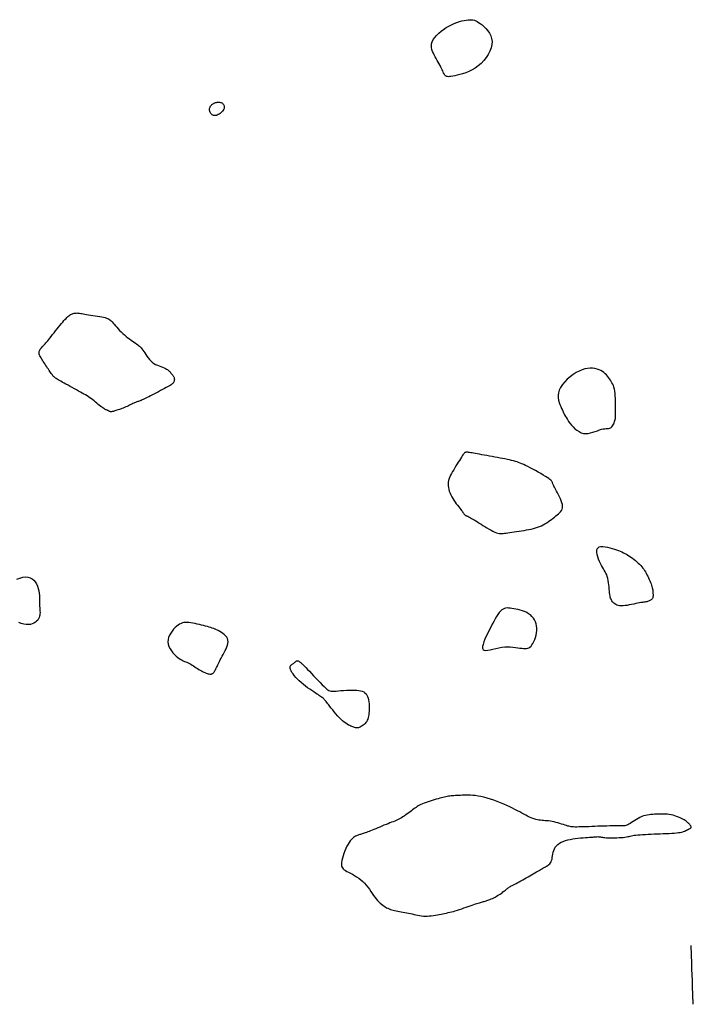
# Model space of a CAD drawing. Header units: millimetres. Extents: x 32690613 to 32693367, y 5343692 to 5344708.
# Tile 997 of 1009: x 32693226 to 32693249, y 5344620 to 5344653. Entities that reach past the tile are written whole.
import ezdxf

# ---------------------------------------------------------------- set-up
doc = ezdxf.new("R2010")
doc.units = ezdxf.units.MM
doc.header["$LTSCALE"] = 20
doc.layers.add('02-DGM_HL_491.00', color=62, linetype='Continuous')
doc.layers.add('02-DGM_HL_491.50', color=72, linetype='Continuous')

msp = doc.modelspace()

# ---------------------------------------------------------------- linework, layer by layer
at = {"layer": '02-DGM_HL_491.00', "elevation": 491, "flags": 128}
for points in [[(32693232.149, 5344650.11), (32693232.165, 5344650.127), (32693232.183, 5344650.141), (32693232.203, 5344650.155), (32693232.223, 5344650.167), (32693232.245, 5344650.177), (32693232.268, 5344650.186), (32693232.292, 5344650.193), (32693232.317, 5344650.199), (32693232.344, 5344650.203), (32693232.371, 5344650.206), (32693232.398, 5344650.206), (32693232.425, 5344650.204), (32693232.451, 5344650.199), (32693232.476, 5344650.192), (32693232.499, 5344650.181), (32693232.521, 5344650.167), (32693232.54, 5344650.15), (32693232.556, 5344650.13), (32693232.569, 5344650.107), (32693232.578, 5344650.081), (32693232.583, 5344650.054), (32693232.583, 5344650.025), (32693232.578, 5344649.996), (32693232.567, 5344649.965), (32693232.55, 5344649.935), (32693232.528, 5344649.905), (32693232.502, 5344649.875), (32693232.473, 5344649.848), (32693232.442, 5344649.823), (32693232.41, 5344649.8), (32693232.378, 5344649.782), (32693232.347, 5344649.767), (32693232.318, 5344649.757), (32693232.29, 5344649.752), (32693232.265, 5344649.751), (32693232.241, 5344649.753), (32693232.219, 5344649.759), (32693232.198, 5344649.767), (32693232.179, 5344649.778), (32693232.162, 5344649.792), (32693232.145, 5344649.807), (32693232.131, 5344649.824), (32693232.118, 5344649.842), (32693232.107, 5344649.861), (32693232.098, 5344649.882), (32693232.091, 5344649.903), (32693232.086, 5344649.925), (32693232.084, 5344649.946), (32693232.084, 5344649.969), (32693232.087, 5344649.991), (32693232.092, 5344650.012), (32693232.1, 5344650.034), (32693232.109, 5344650.054), (32693232.121, 5344650.074), (32693232.134, 5344650.093)], [(32693244.786, 5344638.958), (32693244.865, 5344638.95), (32693244.946, 5344638.956), (32693245.027, 5344638.971), (32693245.106, 5344638.993), (32693245.184, 5344639.02), (32693245.258, 5344639.047), (32693245.328, 5344639.073), (32693245.393, 5344639.094), (32693245.452, 5344639.108), (32693245.505, 5344639.116), (32693245.552, 5344639.121), (32693245.595, 5344639.124), (32693245.633, 5344639.127), (32693245.667, 5344639.132), (32693245.698, 5344639.141), (32693245.726, 5344639.157), (32693245.752, 5344639.179), (32693245.775, 5344639.208), (32693245.796, 5344639.242), (32693245.814, 5344639.28), (32693245.83, 5344639.319), (32693245.843, 5344639.358), (32693245.854, 5344639.396), (32693245.862, 5344639.432), (32693245.868, 5344639.464), (32693245.872, 5344639.493), (32693245.874, 5344639.523), (32693245.874, 5344639.553), (32693245.874, 5344639.588), (32693245.873, 5344639.628), (32693245.872, 5344639.675), (32693245.872, 5344639.733), (32693245.872, 5344639.8), (32693245.872, 5344639.877), (32693245.871, 5344639.961), (32693245.87, 5344640.048), (32693245.868, 5344640.137), (32693245.864, 5344640.225), (32693245.857, 5344640.309), (32693245.847, 5344640.388), (32693245.835, 5344640.458), (32693245.818, 5344640.521), (32693245.799, 5344640.579), (32693245.777, 5344640.631), (32693245.753, 5344640.679), (32693245.726, 5344640.724), (32693245.698, 5344640.768), (32693245.667, 5344640.811), (32693245.635, 5344640.855), (32693245.601, 5344640.898), (32693245.564, 5344640.941), (32693245.523, 5344640.983), (32693245.478, 5344641.022), (32693245.429, 5344641.058), (32693245.375, 5344641.091), (32693245.314, 5344641.12), (32693245.247, 5344641.143), (32693245.175, 5344641.16), (32693245.096, 5344641.17), (32693245.013, 5344641.172), (32693244.924, 5344641.165), (32693244.832, 5344641.147), (32693244.735, 5344641.117), (32693244.635, 5344641.075), (32693244.533, 5344641.02), (32693244.43, 5344640.953), (32693244.33, 5344640.877), (32693244.235, 5344640.794), (32693244.148, 5344640.705), (32693244.072, 5344640.612), (32693244.01, 5344640.519), (32693243.964, 5344640.426), (32693243.935, 5344640.336), (32693243.924, 5344640.249), (32693243.925, 5344640.165), (32693243.938, 5344640.085), (32693243.959, 5344640.009), (32693243.985, 5344639.936), (32693244.014, 5344639.868), (32693244.042, 5344639.804), (32693244.069, 5344639.745), (32693244.094, 5344639.689), (32693244.119, 5344639.636), (32693244.145, 5344639.584), (32693244.172, 5344639.532), (32693244.203, 5344639.479), (32693244.237, 5344639.424), (32693244.277, 5344639.365), (32693244.324, 5344639.303), (32693244.376, 5344639.239), (32693244.434, 5344639.176), (32693244.496, 5344639.116), (32693244.564, 5344639.062), (32693244.635, 5344639.016), (32693244.709, 5344638.98)], [(32693243.556, 5344637.457), (32693243.491, 5344637.497), (32693243.416, 5344637.542), (32693243.332, 5344637.59), (32693243.244, 5344637.64), (32693243.152, 5344637.691), (32693243.062, 5344637.74), (32693242.974, 5344637.786), (32693242.893, 5344637.828), (32693242.82, 5344637.865), (32693242.755, 5344637.897), (32693242.695, 5344637.925), (32693242.638, 5344637.949), (32693242.583, 5344637.97), (32693242.529, 5344637.989), (32693242.472, 5344638.006), (32693242.411, 5344638.023), (32693242.345, 5344638.039), (32693242.274, 5344638.055), (32693242.199, 5344638.071), (32693242.119, 5344638.087), (32693242.036, 5344638.103), (32693241.951, 5344638.119), (32693241.863, 5344638.135), (32693241.773, 5344638.152), (32693241.683, 5344638.168), (32693241.592, 5344638.185), (32693241.503, 5344638.201), (32693241.416, 5344638.217), (32693241.332, 5344638.232), (32693241.253, 5344638.246), (32693241.179, 5344638.26), (32693241.113, 5344638.272), (32693241.053, 5344638.283), (32693241.001, 5344638.293), (32693240.956, 5344638.301), (32693240.917, 5344638.307), (32693240.883, 5344638.312), (32693240.854, 5344638.316), (32693240.83, 5344638.317), (32693240.808, 5344638.317), (32693240.79, 5344638.316), (32693240.774, 5344638.311), (32693240.759, 5344638.304), (32693240.744, 5344638.292), (32693240.728, 5344638.276), (32693240.711, 5344638.254), (32693240.69, 5344638.225), (32693240.666, 5344638.19), (32693240.638, 5344638.147), (32693240.606, 5344638.097), (32693240.57, 5344638.041), (32693240.533, 5344637.981), (32693240.493, 5344637.919), (32693240.454, 5344637.854), (32693240.414, 5344637.789), (32693240.376, 5344637.724), (32693240.339, 5344637.661), (32693240.305, 5344637.599), (32693240.274, 5344637.538), (32693240.246, 5344637.479), (32693240.223, 5344637.419), (32693240.205, 5344637.36), (32693240.193, 5344637.3), (32693240.187, 5344637.24), (32693240.188, 5344637.179), (32693240.196, 5344637.118), (32693240.209, 5344637.055), (32693240.228, 5344636.993), (32693240.252, 5344636.93), (32693240.28, 5344636.868), (32693240.312, 5344636.806), (32693240.347, 5344636.745), (32693240.385, 5344636.684), (32693240.425, 5344636.625), (32693240.466, 5344636.567), (32693240.507, 5344636.513), (32693240.546, 5344636.461), (32693240.583, 5344636.413), (32693240.617, 5344636.37), (32693240.647, 5344636.332), (32693240.671, 5344636.298), (32693240.691, 5344636.27), (32693240.708, 5344636.247), (32693240.721, 5344636.227), (32693240.732, 5344636.211), (32693240.742, 5344636.199), (32693240.751, 5344636.188), (32693240.761, 5344636.18), (32693240.771, 5344636.173), (32693240.783, 5344636.167), (32693240.797, 5344636.162), (32693240.814, 5344636.155), (32693240.833, 5344636.148), (32693240.855, 5344636.139), (32693240.881, 5344636.127), (32693240.912, 5344636.112), (32693240.946, 5344636.093), (32693240.986, 5344636.071), (32693241.03, 5344636.045), (32693241.077, 5344636.016), (32693241.129, 5344635.984), (32693241.185, 5344635.95), (32693241.244, 5344635.912), (32693241.306, 5344635.873), (32693241.372, 5344635.832), (32693241.44, 5344635.789), (32693241.508, 5344635.748), (32693241.577, 5344635.707), (32693241.644, 5344635.669), (32693241.709, 5344635.635), (32693241.77, 5344635.606), (32693241.826, 5344635.583), (32693241.878, 5344635.566), (32693241.925, 5344635.556), (32693241.97, 5344635.552), (32693242.014, 5344635.552), (32693242.06, 5344635.556), (32693242.108, 5344635.562), (32693242.16, 5344635.571), (32693242.218, 5344635.58), (32693242.284, 5344635.59), (32693242.357, 5344635.601), (32693242.434, 5344635.612), (32693242.515, 5344635.623), (32693242.599, 5344635.635), (32693242.684, 5344635.648), (32693242.768, 5344635.661), (32693242.851, 5344635.676), (32693242.931, 5344635.691), (32693243.008, 5344635.708), (32693243.082, 5344635.726), (32693243.154, 5344635.746), (32693243.223, 5344635.769), (32693243.29, 5344635.793), (32693243.355, 5344635.821), (32693243.417, 5344635.851), (32693243.477, 5344635.884), (32693243.536, 5344635.92), (32693243.592, 5344635.958), (32693243.646, 5344635.997), (32693243.699, 5344636.037), (32693243.75, 5344636.076), (32693243.799, 5344636.115), (32693243.847, 5344636.153), (32693243.892, 5344636.19), (32693243.936, 5344636.225), (32693243.975, 5344636.261), (32693244.009, 5344636.297), (32693244.037, 5344636.337), (32693244.058, 5344636.379), (32693244.071, 5344636.426), (32693244.074, 5344636.478), (32693244.067, 5344636.537), (32693244.05, 5344636.6), (32693244.027, 5344636.667), (32693243.999, 5344636.735), (32693243.967, 5344636.803), (32693243.934, 5344636.87), (32693243.901, 5344636.933), (32693243.87, 5344636.991), (32693243.843, 5344637.043), (32693243.819, 5344637.089), (32693243.799, 5344637.129), (32693243.781, 5344637.165), (32693243.766, 5344637.196), (32693243.754, 5344637.224), (32693243.744, 5344637.248), (32693243.735, 5344637.269), (32693243.728, 5344637.289), (32693243.72, 5344637.308), (32693243.71, 5344637.327), (32693243.695, 5344637.346), (32693243.675, 5344637.368), (32693243.646, 5344637.393), (32693243.607, 5344637.423)], [(32693247.126, 5344633.352), (32693247.114, 5344633.335), (32693247.1, 5344633.318), (32693247.083, 5344633.303), (32693247.063, 5344633.289), (32693247.041, 5344633.276), (32693247.017, 5344633.265), (32693246.991, 5344633.255), (32693246.963, 5344633.246), (32693246.933, 5344633.239), (32693246.901, 5344633.233), (32693246.865, 5344633.228), (32693246.827, 5344633.222), (32693246.784, 5344633.216), (32693246.736, 5344633.209), (32693246.684, 5344633.2), (32693246.625, 5344633.189), (32693246.56, 5344633.176), (32693246.49, 5344633.161), (32693246.417, 5344633.145), (32693246.342, 5344633.13), (32693246.268, 5344633.116), (32693246.196, 5344633.105), (32693246.128, 5344633.098), (32693246.065, 5344633.096), (32693246.009, 5344633.1), (32693245.96, 5344633.109), (32693245.917, 5344633.123), (32693245.879, 5344633.141), (32693245.846, 5344633.162), (32693245.818, 5344633.185), (32693245.793, 5344633.211), (32693245.771, 5344633.237), (32693245.752, 5344633.265), (32693245.735, 5344633.293), (32693245.721, 5344633.324), (32693245.708, 5344633.358), (32693245.697, 5344633.396), (32693245.687, 5344633.438), (32693245.679, 5344633.486), (32693245.672, 5344633.541), (32693245.665, 5344633.602), (32693245.659, 5344633.668), (32693245.653, 5344633.739), (32693245.645, 5344633.811), (32693245.636, 5344633.884), (32693245.625, 5344633.956), (32693245.611, 5344634.025), (32693245.594, 5344634.09), (32693245.574, 5344634.149), (32693245.549, 5344634.204), (32693245.522, 5344634.256), (32693245.493, 5344634.306), (32693245.462, 5344634.358), (32693245.43, 5344634.412), (32693245.396, 5344634.471), (32693245.363, 5344634.535), (32693245.33, 5344634.607), (32693245.299, 5344634.683), (32693245.273, 5344634.76), (32693245.253, 5344634.837), (32693245.242, 5344634.91), (32693245.241, 5344634.975), (32693245.252, 5344635.03), (32693245.279, 5344635.073), (32693245.321, 5344635.1), (32693245.377, 5344635.113), (32693245.444, 5344635.114), (32693245.519, 5344635.106), (32693245.598, 5344635.091), (32693245.68, 5344635.07), (32693245.76, 5344635.046), (32693245.837, 5344635.022), (32693245.907, 5344634.998), (32693245.972, 5344634.975), (32693246.032, 5344634.952), (32693246.088, 5344634.928), (32693246.141, 5344634.904), (32693246.192, 5344634.879), (32693246.243, 5344634.851), (32693246.294, 5344634.821), (32693246.345, 5344634.788), (32693246.398, 5344634.753), (32693246.45, 5344634.715), (32693246.502, 5344634.676), (32693246.553, 5344634.636), (32693246.601, 5344634.594), (32693246.648, 5344634.552), (32693246.691, 5344634.51), (32693246.731, 5344634.468), (32693246.767, 5344634.426), (32693246.801, 5344634.384), (32693246.832, 5344634.341), (32693246.861, 5344634.297), (32693246.889, 5344634.252), (32693246.915, 5344634.205), (32693246.941, 5344634.156), (32693246.967, 5344634.105), (32693246.992, 5344634.052), (32693247.016, 5344633.999), (32693247.039, 5344633.946), (32693247.06, 5344633.894), (32693247.08, 5344633.844), (32693247.096, 5344633.797), (32693247.11, 5344633.753), (32693247.121, 5344633.714), (32693247.13, 5344633.679), (32693247.136, 5344633.648), (32693247.14, 5344633.619), (32693247.142, 5344633.593), (32693247.144, 5344633.568), (32693247.145, 5344633.545), (32693247.146, 5344633.522), (32693247.147, 5344633.499), (32693247.148, 5344633.477), (32693247.148, 5344633.455), (32693247.147, 5344633.433), (32693247.145, 5344633.411), (32693247.141, 5344633.391), (32693247.135, 5344633.371)], [(32693241.585, 5344632.277), (32693241.533, 5344632.173), (32693241.484, 5344632.07), (32693241.439, 5344631.969), (32693241.402, 5344631.875), (32693241.374, 5344631.789), (32693241.359, 5344631.715), (32693241.359, 5344631.656), (32693241.377, 5344631.614), (32693241.414, 5344631.591), (32693241.469, 5344631.585), (32693241.539, 5344631.592), (32693241.62, 5344631.608), (32693241.711, 5344631.63), (32693241.808, 5344631.655), (32693241.909, 5344631.677), (32693242.01, 5344631.695), (32693242.109, 5344631.705), (32693242.206, 5344631.708), (32693242.299, 5344631.705), (32693242.388, 5344631.698), (32693242.472, 5344631.688), (32693242.551, 5344631.677), (32693242.624, 5344631.666), (32693242.69, 5344631.656), (32693242.75, 5344631.65), (32693242.803, 5344631.648), (32693242.85, 5344631.651), (32693242.893, 5344631.66), (32693242.932, 5344631.675), (32693242.968, 5344631.699), (32693243.003, 5344631.731), (32693243.036, 5344631.772), (32693243.068, 5344631.824), (32693243.099, 5344631.885), (32693243.128, 5344631.952), (32693243.153, 5344632.026), (32693243.174, 5344632.103), (32693243.189, 5344632.182), (32693243.198, 5344632.262), (32693243.199, 5344632.34), (32693243.192, 5344632.416), (32693243.176, 5344632.489), (32693243.152, 5344632.557), (32693243.121, 5344632.622), (32693243.082, 5344632.682), (32693243.036, 5344632.738), (32693242.983, 5344632.788), (32693242.923, 5344632.832), (32693242.857, 5344632.871), (32693242.787, 5344632.903), (32693242.713, 5344632.931), (32693242.638, 5344632.954), (32693242.562, 5344632.973), (32693242.489, 5344632.989), (32693242.418, 5344633.002), (32693242.352, 5344633.012), (32693242.292, 5344633.02), (32693242.238, 5344633.025), (32693242.188, 5344633.026), (32693242.141, 5344633.021), (32693242.097, 5344633.01), (32693242.054, 5344632.99), (32693242.011, 5344632.961), (32693241.969, 5344632.921), (32693241.925, 5344632.87), (32693241.879, 5344632.808), (32693241.833, 5344632.736), (32693241.785, 5344632.657), (32693241.736, 5344632.57), (32693241.687, 5344632.477), (32693241.636, 5344632.379)], [(32693230.672, 5344631.872), (32693230.683, 5344631.793), (32693230.707, 5344631.716), (32693230.743, 5344631.641), (32693230.788, 5344631.57), (32693230.839, 5344631.503), (32693230.894, 5344631.442), (32693230.95, 5344631.388), (32693231.005, 5344631.342), (32693231.056, 5344631.305), (32693231.104, 5344631.275), (32693231.15, 5344631.251), (32693231.193, 5344631.231), (32693231.235, 5344631.214), (32693231.277, 5344631.198), (32693231.318, 5344631.182), (32693231.36, 5344631.163), (32693231.404, 5344631.141), (32693231.448, 5344631.115), (32693231.492, 5344631.088), (32693231.538, 5344631.058), (32693231.583, 5344631.028), (32693231.629, 5344630.998), (32693231.674, 5344630.968), (32693231.719, 5344630.94), (32693231.764, 5344630.914), (32693231.808, 5344630.889), (32693231.85, 5344630.867), (32693231.891, 5344630.848), (32693231.93, 5344630.83), (32693231.967, 5344630.816), (32693232.002, 5344630.803), (32693232.034, 5344630.794), (32693232.063, 5344630.787), (32693232.089, 5344630.783), (32693232.113, 5344630.781), (32693232.135, 5344630.782), (32693232.154, 5344630.785), (32693232.172, 5344630.791), (32693232.188, 5344630.799), (32693232.202, 5344630.809), (32693232.216, 5344630.821), (32693232.229, 5344630.835), (32693232.241, 5344630.853), (32693232.254, 5344630.874), (32693232.268, 5344630.898), (32693232.283, 5344630.927), (32693232.3, 5344630.961), (32693232.319, 5344631), (32693232.34, 5344631.044), (32693232.364, 5344631.093), (32693232.391, 5344631.146), (32693232.419, 5344631.203), (32693232.449, 5344631.262), (32693232.481, 5344631.324), (32693232.514, 5344631.387), (32693232.548, 5344631.451), (32693232.583, 5344631.514), (32693232.617, 5344631.578), (32693232.648, 5344631.641), (32693232.676, 5344631.703), (32693232.697, 5344631.763), (32693232.711, 5344631.822), (32693232.717, 5344631.878), (32693232.711, 5344631.932), (32693232.694, 5344631.984), (32693232.666, 5344632.032), (32693232.629, 5344632.077), (32693232.586, 5344632.12), (32693232.537, 5344632.159), (32693232.485, 5344632.194), (32693232.431, 5344632.227), (32693232.378, 5344632.256), (32693232.326, 5344632.281), (32693232.276, 5344632.304), (32693232.226, 5344632.324), (32693232.175, 5344632.342), (32693232.123, 5344632.359), (32693232.068, 5344632.375), (32693232.01, 5344632.392), (32693231.948, 5344632.408), (32693231.882, 5344632.426), (32693231.812, 5344632.444), (32693231.739, 5344632.463), (32693231.665, 5344632.48), (32693231.592, 5344632.496), (32693231.519, 5344632.51), (32693231.45, 5344632.522), (32693231.385, 5344632.53), (32693231.325, 5344632.535), (32693231.269, 5344632.535), (32693231.216, 5344632.53), (32693231.166, 5344632.519), (32693231.117, 5344632.503), (32693231.069, 5344632.479), (32693231.019, 5344632.448), (32693230.969, 5344632.408), (32693230.916, 5344632.36), (32693230.863, 5344632.305), (32693230.812, 5344632.242), (32693230.765, 5344632.175), (32693230.726, 5344632.103), (32693230.695, 5344632.027), (32693230.677, 5344631.95)], [(32693235.683, 5344630.134), (32693235.623, 5344630.174), (32693235.558, 5344630.218), (32693235.488, 5344630.267), (32693235.416, 5344630.319), (32693235.343, 5344630.375), (32693235.27, 5344630.432), (32693235.199, 5344630.491), (32693235.132, 5344630.551), (32693235.069, 5344630.611), (32693235.013, 5344630.67), (32693234.963, 5344630.728), (32693234.919, 5344630.784), (32693234.883, 5344630.837), (32693234.854, 5344630.887), (32693234.833, 5344630.932), (32693234.821, 5344630.971), (32693234.818, 5344631.006), (32693234.823, 5344631.034), (32693234.834, 5344631.059), (32693234.85, 5344631.08), (32693234.869, 5344631.098), (32693234.891, 5344631.114), (32693234.913, 5344631.129), (32693234.934, 5344631.144), (32693234.953, 5344631.159), (32693234.97, 5344631.174), (32693234.986, 5344631.188), (32693235.001, 5344631.201), (32693235.014, 5344631.212), (32693235.028, 5344631.222), (32693235.041, 5344631.229), (32693235.054, 5344631.233), (32693235.068, 5344631.234), (32693235.083, 5344631.231), (32693235.098, 5344631.226), (32693235.113, 5344631.219), (32693235.129, 5344631.209), (32693235.145, 5344631.198), (32693235.161, 5344631.186), (32693235.177, 5344631.173), (32693235.193, 5344631.16), (32693235.211, 5344631.144), (32693235.231, 5344631.126), (32693235.255, 5344631.103), (32693235.284, 5344631.074), (32693235.32, 5344631.038), (32693235.363, 5344630.994), (32693235.415, 5344630.94), (32693235.477, 5344630.876), (32693235.546, 5344630.803), (32693235.62, 5344630.726), (32693235.697, 5344630.646), (32693235.773, 5344630.566), (32693235.846, 5344630.49), (32693235.914, 5344630.42), (32693235.973, 5344630.359), (32693236.022, 5344630.31), (32693236.064, 5344630.271), (32693236.1, 5344630.242), (32693236.135, 5344630.222), (32693236.17, 5344630.209), (32693236.21, 5344630.202), (32693236.256, 5344630.2), (32693236.313, 5344630.202), (32693236.381, 5344630.206), (32693236.46, 5344630.212), (32693236.547, 5344630.219), (32693236.638, 5344630.226), (32693236.732, 5344630.232), (32693236.826, 5344630.237), (32693236.918, 5344630.24), (32693237.004, 5344630.24), (32693237.082, 5344630.236), (32693237.153, 5344630.228), (32693237.216, 5344630.215), (32693237.272, 5344630.197), (32693237.322, 5344630.173), (32693237.364, 5344630.144), (32693237.4, 5344630.108), (32693237.43, 5344630.066), (32693237.454, 5344630.016), (32693237.473, 5344629.961), (32693237.486, 5344629.901), (32693237.496, 5344629.837), (32693237.502, 5344629.772), (32693237.505, 5344629.706), (32693237.506, 5344629.64), (32693237.505, 5344629.576), (32693237.503, 5344629.515), (32693237.499, 5344629.457), (32693237.493, 5344629.402), (32693237.485, 5344629.35), (32693237.474, 5344629.301), (32693237.46, 5344629.255), (32693237.442, 5344629.212), (32693237.421, 5344629.172), (32693237.395, 5344629.135), (32693237.366, 5344629.102), (32693237.335, 5344629.071), (32693237.301, 5344629.044), (32693237.267, 5344629.02), (32693237.234, 5344628.999), (32693237.201, 5344628.983), (32693237.169, 5344628.97), (32693237.14, 5344628.961), (32693237.114, 5344628.956), (32693237.088, 5344628.954), (32693237.063, 5344628.955), (32693237.037, 5344628.959), (32693237.011, 5344628.966), (32693236.983, 5344628.974), (32693236.953, 5344628.985), (32693236.92, 5344628.997), (32693236.883, 5344629.011), (32693236.844, 5344629.029), (32693236.802, 5344629.051), (32693236.757, 5344629.077), (32693236.709, 5344629.109), (32693236.658, 5344629.147), (32693236.605, 5344629.193), (32693236.549, 5344629.245), (32693236.491, 5344629.304), (32693236.433, 5344629.367), (32693236.375, 5344629.433), (32693236.32, 5344629.499), (32693236.267, 5344629.563), (32693236.217, 5344629.625), (32693236.173, 5344629.681), (32693236.135, 5344629.731), (32693236.102, 5344629.774), (32693236.073, 5344629.812), (32693236.048, 5344629.845), (32693236.025, 5344629.875), (32693236.004, 5344629.9), (32693235.983, 5344629.923), (32693235.962, 5344629.944), (32693235.939, 5344629.963), (32693235.915, 5344629.982), (32693235.888, 5344630.002), (32693235.857, 5344630.022), (32693235.822, 5344630.045), (32693235.782, 5344630.071), (32693235.736, 5344630.1)], [(32693241.301, 5344626.622), (32693241.203, 5344626.64), (32693241.111, 5344626.653), (32693241.025, 5344626.662), (32693240.945, 5344626.666), (32693240.869, 5344626.668), (32693240.797, 5344626.668), (32693240.73, 5344626.666), (32693240.665, 5344626.664), (32693240.604, 5344626.661), (32693240.546, 5344626.659), (32693240.491, 5344626.656), (32693240.438, 5344626.654), (32693240.387, 5344626.65), (32693240.338, 5344626.646), (32693240.29, 5344626.642), (32693240.244, 5344626.636), (32693240.199, 5344626.63), (32693240.154, 5344626.622), (32693240.108, 5344626.613), (32693240.062, 5344626.603), (32693240.013, 5344626.592), (32693239.962, 5344626.578), (32693239.907, 5344626.564), (32693239.847, 5344626.547), (32693239.783, 5344626.528), (32693239.715, 5344626.508), (32693239.645, 5344626.487), (32693239.575, 5344626.465), (32693239.505, 5344626.442), (32693239.437, 5344626.418), (32693239.374, 5344626.395), (32693239.315, 5344626.372), (32693239.263, 5344626.349), (32693239.217, 5344626.326), (32693239.174, 5344626.303), (32693239.135, 5344626.28), (32693239.098, 5344626.255), (32693239.061, 5344626.229), (32693239.023, 5344626.201), (32693238.983, 5344626.17), (32693238.941, 5344626.137), (32693238.895, 5344626.103), (32693238.848, 5344626.067), (32693238.799, 5344626.03), (32693238.75, 5344625.995), (32693238.7, 5344625.96), (32693238.651, 5344625.928), (32693238.604, 5344625.898), (32693238.557, 5344625.872), (32693238.512, 5344625.849), (32693238.467, 5344625.827), (32693238.421, 5344625.807), (32693238.373, 5344625.788), (32693238.322, 5344625.768), (32693238.268, 5344625.747), (32693238.21, 5344625.725), (32693238.146, 5344625.699), (32693238.079, 5344625.672), (32693238.009, 5344625.644), (32693237.937, 5344625.614), (32693237.866, 5344625.585), (32693237.796, 5344625.556), (32693237.728, 5344625.528), (32693237.664, 5344625.501), (32693237.605, 5344625.477), (32693237.551, 5344625.455), (32693237.501, 5344625.435), (32693237.455, 5344625.418), (32693237.413, 5344625.402), (32693237.374, 5344625.387), (32693237.337, 5344625.375), (32693237.304, 5344625.364), (32693237.272, 5344625.355), (32693237.242, 5344625.346), (32693237.214, 5344625.338), (32693237.186, 5344625.33), (32693237.158, 5344625.322), (32693237.13, 5344625.312), (32693237.101, 5344625.3), (32693237.072, 5344625.287), (32693237.04, 5344625.271), (32693237.007, 5344625.251), (32693236.973, 5344625.226), (32693236.937, 5344625.196), (32693236.901, 5344625.16), (32693236.864, 5344625.117), (32693236.827, 5344625.065), (32693236.79, 5344625.004), (32693236.752, 5344624.934), (32693236.716, 5344624.857), (32693236.681, 5344624.774), (32693236.649, 5344624.689), (32693236.621, 5344624.605), (32693236.598, 5344624.524), (32693236.58, 5344624.448), (32693236.568, 5344624.38), (32693236.564, 5344624.322), (32693236.567, 5344624.273), (32693236.578, 5344624.232), (32693236.596, 5344624.197), (32693236.622, 5344624.166), (32693236.656, 5344624.137), (32693236.697, 5344624.109), (32693236.747, 5344624.081), (32693236.804, 5344624.051), (32693236.867, 5344624.018), (32693236.935, 5344623.981), (32693237.006, 5344623.942), (32693237.078, 5344623.898), (32693237.15, 5344623.851), (32693237.221, 5344623.798), (32693237.288, 5344623.741), (32693237.351, 5344623.678), (32693237.409, 5344623.612), (32693237.463, 5344623.543), (32693237.514, 5344623.472), (32693237.563, 5344623.401), (32693237.61, 5344623.332), (32693237.656, 5344623.266), (32693237.7, 5344623.203), (32693237.745, 5344623.146), (32693237.79, 5344623.094), (32693237.835, 5344623.046), (32693237.879, 5344623.004), (32693237.923, 5344622.965), (32693237.967, 5344622.93), (32693238.011, 5344622.899), (32693238.054, 5344622.872), (32693238.096, 5344622.847), (32693238.139, 5344622.825), (32693238.182, 5344622.805), (32693238.225, 5344622.788), (32693238.271, 5344622.773), (32693238.318, 5344622.759), (32693238.367, 5344622.746), (32693238.419, 5344622.735), (32693238.475, 5344622.724), (32693238.533, 5344622.713), (32693238.593, 5344622.703), (32693238.655, 5344622.693), (32693238.719, 5344622.682), (32693238.782, 5344622.671), (32693238.846, 5344622.659), (32693238.91, 5344622.647), (32693238.972, 5344622.633), (32693239.034, 5344622.619), (32693239.096, 5344622.605), (32693239.158, 5344622.591), (32693239.22, 5344622.58), (32693239.283, 5344622.57), (32693239.347, 5344622.563), (32693239.412, 5344622.56), (32693239.479, 5344622.561), (32693239.548, 5344622.566), (32693239.617, 5344622.573), (32693239.686, 5344622.583), (32693239.754, 5344622.594), (32693239.822, 5344622.606), (32693239.887, 5344622.619), (32693239.951, 5344622.632), (32693240.011, 5344622.643), (32693240.07, 5344622.654), (32693240.128, 5344622.666), (32693240.186, 5344622.678), (32693240.244, 5344622.69), (32693240.304, 5344622.705), (32693240.366, 5344622.721), (32693240.432, 5344622.74), (32693240.501, 5344622.761), (32693240.574, 5344622.785), (32693240.648, 5344622.81), (32693240.723, 5344622.837), (32693240.797, 5344622.863), (32693240.87, 5344622.889), (32693240.939, 5344622.913), (32693241.003, 5344622.936), (32693241.062, 5344622.956), (32693241.115, 5344622.974), (32693241.164, 5344622.989), (32693241.209, 5344623.003), (32693241.25, 5344623.015), (32693241.288, 5344623.026), (32693241.323, 5344623.035), (32693241.355, 5344623.044), (32693241.386, 5344623.052), (32693241.416, 5344623.06), (32693241.445, 5344623.068), (32693241.475, 5344623.076), (32693241.506, 5344623.086), (32693241.538, 5344623.097), (32693241.572, 5344623.11), (32693241.608, 5344623.125), (32693241.648, 5344623.143), (32693241.691, 5344623.162), (32693241.735, 5344623.184), (32693241.78, 5344623.208), (32693241.825, 5344623.232), (32693241.869, 5344623.257), (32693241.912, 5344623.282), (32693241.951, 5344623.308), (32693241.988, 5344623.332), (32693242.021, 5344623.356), (32693242.051, 5344623.38), (32693242.08, 5344623.403), (32693242.106, 5344623.424), (32693242.131, 5344623.445), (32693242.154, 5344623.465), (32693242.177, 5344623.483), (32693242.2, 5344623.501), (32693242.223, 5344623.517), (32693242.247, 5344623.534), (32693242.273, 5344623.55), (32693242.301, 5344623.567), (32693242.332, 5344623.584), (32693242.367, 5344623.603), (32693242.406, 5344623.624), (32693242.45, 5344623.647), (32693242.498, 5344623.672), (32693242.55, 5344623.699), (32693242.605, 5344623.728), (32693242.662, 5344623.758), (32693242.722, 5344623.79), (32693242.782, 5344623.822), (32693242.843, 5344623.856), (32693242.904, 5344623.891), (32693242.965, 5344623.926), (32693243.024, 5344623.961), (32693243.081, 5344623.996), (32693243.135, 5344624.028), (32693243.186, 5344624.059), (32693243.233, 5344624.087), (32693243.275, 5344624.113), (32693243.313, 5344624.134), (32693243.345, 5344624.153), (32693243.375, 5344624.169), (32693243.401, 5344624.184), (32693243.426, 5344624.197), (32693243.451, 5344624.21), (32693243.475, 5344624.223), (32693243.5, 5344624.237), (32693243.528, 5344624.252), (32693243.556, 5344624.269), (32693243.584, 5344624.289), (32693243.612, 5344624.313), (32693243.639, 5344624.34), (32693243.664, 5344624.371), (32693243.685, 5344624.408), (32693243.703, 5344624.451), (32693243.717, 5344624.5), (32693243.727, 5344624.553), (32693243.737, 5344624.611), (32693243.747, 5344624.67), (32693243.759, 5344624.73), (32693243.776, 5344624.789), (32693243.798, 5344624.847), (32693243.827, 5344624.9), (32693243.865, 5344624.949), (32693243.912, 5344624.993), (32693243.966, 5344625.033), (32693244.028, 5344625.068), (32693244.096, 5344625.098), (32693244.17, 5344625.125), (32693244.248, 5344625.148), (32693244.331, 5344625.168), (32693244.418, 5344625.184), (32693244.507, 5344625.197), (32693244.596, 5344625.207), (32693244.684, 5344625.216), (32693244.769, 5344625.222), (32693244.85, 5344625.228), (32693244.924, 5344625.233), (32693244.991, 5344625.237), (32693245.049, 5344625.242), (32693245.099, 5344625.246), (32693245.142, 5344625.25), (32693245.179, 5344625.254), (32693245.212, 5344625.257), (32693245.242, 5344625.258), (32693245.271, 5344625.259), (32693245.299, 5344625.257), (32693245.328, 5344625.255), (32693245.358, 5344625.25), (32693245.391, 5344625.245), (32693245.428, 5344625.24), (32693245.469, 5344625.234), (32693245.515, 5344625.228), (32693245.567, 5344625.224), (32693245.626, 5344625.22), (32693245.692, 5344625.218), (32693245.764, 5344625.218), (32693245.839, 5344625.219), (32693245.916, 5344625.221), (32693245.992, 5344625.225), (32693246.065, 5344625.23), (32693246.133, 5344625.236), (32693246.195, 5344625.242), (32693246.247, 5344625.25), (32693246.294, 5344625.259), (32693246.336, 5344625.268), (32693246.376, 5344625.277), (32693246.416, 5344625.287), (32693246.46, 5344625.296), (32693246.51, 5344625.305), (32693246.567, 5344625.313), (32693246.634, 5344625.32), (32693246.711, 5344625.326), (32693246.795, 5344625.332), (32693246.886, 5344625.337), (32693246.982, 5344625.342), (32693247.082, 5344625.346), (32693247.184, 5344625.351), (32693247.288, 5344625.355), (32693247.392, 5344625.359), (32693247.495, 5344625.363), (32693247.595, 5344625.367), (32693247.691, 5344625.372), (32693247.781, 5344625.377), (32693247.866, 5344625.383), (32693247.942, 5344625.39), (32693248.009, 5344625.397), (32693248.067, 5344625.405), (32693248.114, 5344625.414), (32693248.154, 5344625.423), (32693248.186, 5344625.432), (32693248.213, 5344625.441), (32693248.234, 5344625.45), (32693248.251, 5344625.459), (32693248.266, 5344625.467), (32693248.279, 5344625.474), (32693248.29, 5344625.48), (32693248.301, 5344625.486), (32693248.311, 5344625.491), (32693248.321, 5344625.496), (32693248.331, 5344625.501), (32693248.342, 5344625.507), (32693248.353, 5344625.512), (32693248.366, 5344625.518), (32693248.38, 5344625.525), (32693248.393, 5344625.532), (32693248.407, 5344625.539), (32693248.419, 5344625.547), (32693248.429, 5344625.556), (32693248.437, 5344625.566), (32693248.442, 5344625.576), (32693248.443, 5344625.587), (32693248.441, 5344625.598), (32693248.436, 5344625.611), (32693248.429, 5344625.623), (32693248.42, 5344625.637), (32693248.409, 5344625.651), (32693248.397, 5344625.665), (32693248.384, 5344625.68), (32693248.37, 5344625.695), (32693248.356, 5344625.711), (32693248.34, 5344625.728), (32693248.321, 5344625.745), (32693248.299, 5344625.764), (32693248.273, 5344625.783), (32693248.242, 5344625.804), (32693248.206, 5344625.826), (32693248.164, 5344625.849), (32693248.116, 5344625.874), (32693248.064, 5344625.898), (32693248.009, 5344625.922), (32693247.95, 5344625.945), (32693247.889, 5344625.965), (32693247.826, 5344625.984), (32693247.763, 5344625.999), (32693247.7, 5344626.01), (32693247.638, 5344626.018), (32693247.575, 5344626.023), (32693247.512, 5344626.025), (32693247.45, 5344626.026), (32693247.387, 5344626.025), (32693247.325, 5344626.023), (32693247.262, 5344626.021), (32693247.2, 5344626.018), (32693247.137, 5344626.015), (32693247.075, 5344626.01), (32693247.013, 5344626.003), (32693246.951, 5344625.993), (32693246.889, 5344625.98), (32693246.827, 5344625.962), (32693246.765, 5344625.939), (32693246.704, 5344625.91), (32693246.643, 5344625.878), (32693246.584, 5344625.842), (32693246.527, 5344625.805), (32693246.473, 5344625.769), (32693246.421, 5344625.735), (32693246.374, 5344625.704), (32693246.33, 5344625.679), (32693246.292, 5344625.659), (32693246.256, 5344625.646), (32693246.222, 5344625.637), (32693246.186, 5344625.632), (32693246.148, 5344625.63), (32693246.106, 5344625.63), (32693246.056, 5344625.63), (32693245.999, 5344625.631), (32693245.931, 5344625.631), (32693245.855, 5344625.629), (32693245.77, 5344625.627), (32693245.679, 5344625.625), (32693245.583, 5344625.621), (32693245.483, 5344625.618), (32693245.381, 5344625.614), (32693245.277, 5344625.61), (32693245.173, 5344625.606), (32693245.07, 5344625.602), (32693244.97, 5344625.598), (32693244.874, 5344625.595), (32693244.783, 5344625.592), (32693244.699, 5344625.589), (32693244.622, 5344625.588), (32693244.555, 5344625.587), (32693244.497, 5344625.587), (32693244.448, 5344625.588), (32693244.405, 5344625.591), (32693244.365, 5344625.596), (32693244.328, 5344625.602), (32693244.291, 5344625.61), (32693244.251, 5344625.621), (32693244.208, 5344625.634), (32693244.158, 5344625.65), (32693244.103, 5344625.667), (32693244.043, 5344625.687), (32693243.981, 5344625.706), (32693243.916, 5344625.725), (32693243.851, 5344625.743), (32693243.786, 5344625.759), (32693243.722, 5344625.773), (32693243.66, 5344625.783), (32693243.6, 5344625.791), (32693243.542, 5344625.796), (32693243.486, 5344625.801), (32693243.431, 5344625.805), (32693243.377, 5344625.809), (32693243.324, 5344625.815), (32693243.272, 5344625.822), (32693243.22, 5344625.832), (32693243.167, 5344625.845), (32693243.115, 5344625.861), (32693243.061, 5344625.879), (32693243.006, 5344625.901), (32693242.949, 5344625.926), (32693242.889, 5344625.954), (32693242.827, 5344625.986), (32693242.761, 5344626.021), (32693242.692, 5344626.059), (32693242.619, 5344626.099), (32693242.541, 5344626.141), (32693242.459, 5344626.185), (32693242.372, 5344626.231), (32693242.279, 5344626.277), (32693242.18, 5344626.323), (32693242.075, 5344626.368), (32693241.966, 5344626.413), (32693241.853, 5344626.456), (32693241.739, 5344626.497), (32693241.626, 5344626.535), (32693241.514, 5344626.569), (32693241.405, 5344626.598)]]:
    msp.add_lwpolyline(points, close=True, dxfattribs=at)
for points in [[(32693225.535, 5344634.001), (32693225.64, 5344634.042), (32693225.74, 5344634.07), (32693225.831, 5344634.082), (32693225.914, 5344634.077), (32693225.989, 5344634.055), (32693226.055, 5344634.018), (32693226.113, 5344633.969), (32693226.163, 5344633.91), (32693226.205, 5344633.842), (32693226.24, 5344633.769), (32693226.266, 5344633.691), (32693226.286, 5344633.612), (32693226.299, 5344633.532), (32693226.307, 5344633.452), (32693226.311, 5344633.373), (32693226.313, 5344633.296), (32693226.313, 5344633.222), (32693226.313, 5344633.152), (32693226.314, 5344633.087), (32693226.317, 5344633.027), (32693226.32, 5344632.973), (32693226.324, 5344632.922), (32693226.326, 5344632.875), (32693226.325, 5344632.83), (32693226.321, 5344632.787), (32693226.313, 5344632.744), (32693226.298, 5344632.702), (32693226.276, 5344632.659), (32693226.247, 5344632.617), (32693226.211, 5344632.578), (32693226.168, 5344632.541), (32693226.119, 5344632.51), (32693226.062, 5344632.485), (32693225.999, 5344632.468), (32693225.93, 5344632.46), (32693225.854, 5344632.462), (32693225.774, 5344632.475), (32693225.69, 5344632.499), (32693225.606, 5344632.533)], [(32693248.515, 5344619.565), (32693248.502, 5344619.897), (32693248.492, 5344620.158), (32693248.484, 5344620.373), (32693248.476, 5344620.564), (32693248.469, 5344620.755), (32693248.46, 5344620.97), (32693248.45, 5344621.232), (32693248.437, 5344621.563)]]:
    msp.add_lwpolyline(points, dxfattribs=at)
at = {"layer": '02-DGM_HL_491.50', "elevation": 491.5, "flags": 128}
for points in [[(32693239.986, 5344651.306), (32693239.964, 5344651.351), (32693239.939, 5344651.4), (32693239.912, 5344651.453), (32693239.882, 5344651.508), (32693239.851, 5344651.566), (32693239.819, 5344651.626), (32693239.786, 5344651.686), (32693239.752, 5344651.747), (32693239.719, 5344651.809), (32693239.687, 5344651.87), (32693239.66, 5344651.932), (32693239.638, 5344651.995), (32693239.624, 5344652.059), (32693239.62, 5344652.124), (32693239.628, 5344652.191), (32693239.649, 5344652.26), (32693239.685, 5344652.331), (32693239.734, 5344652.403), (32693239.796, 5344652.475), (32693239.867, 5344652.545), (32693239.946, 5344652.613), (32693240.031, 5344652.677), (32693240.12, 5344652.737), (32693240.212, 5344652.791), (32693240.304, 5344652.838), (32693240.395, 5344652.878), (32693240.484, 5344652.913), (32693240.571, 5344652.941), (32693240.654, 5344652.964), (32693240.732, 5344652.981), (32693240.805, 5344652.994), (32693240.871, 5344653.003), (32693240.929, 5344653.008), (32693240.982, 5344653.007), (32693241.031, 5344653.002), (32693241.078, 5344652.991), (32693241.124, 5344652.974), (32693241.172, 5344652.949), (32693241.223, 5344652.917), (32693241.279, 5344652.877), (32693241.341, 5344652.828), (32693241.406, 5344652.771), (32693241.471, 5344652.705), (32693241.533, 5344652.632), (32693241.588, 5344652.551), (32693241.633, 5344652.463), (32693241.664, 5344652.368), (32693241.678, 5344652.267), (32693241.672, 5344652.161), (32693241.647, 5344652.05), (32693241.606, 5344651.938), (32693241.549, 5344651.827), (32693241.479, 5344651.719), (32693241.398, 5344651.617), (32693241.308, 5344651.522), (32693241.21, 5344651.437), (32693241.106, 5344651.364), (32693240.999, 5344651.302), (32693240.891, 5344651.251), (32693240.784, 5344651.208), (32693240.68, 5344651.173), (32693240.582, 5344651.145), (32693240.491, 5344651.123), (32693240.411, 5344651.106), (32693240.342, 5344651.092), (32693240.285, 5344651.082), (32693240.238, 5344651.076), (32693240.199, 5344651.072), (32693240.167, 5344651.073), (32693240.141, 5344651.077), (32693240.12, 5344651.084), (32693240.103, 5344651.094), (32693240.088, 5344651.107), (32693240.074, 5344651.124), (32693240.061, 5344651.145), (32693240.049, 5344651.169), (32693240.036, 5344651.197), (32693240.021, 5344651.229), (32693240.005, 5344651.265)], [(32693227.579, 5344643.046), (32693227.609, 5344643.045), (32693227.64, 5344643.042), (32693227.673, 5344643.038), (32693227.709, 5344643.032), (32693227.749, 5344643.025), (32693227.795, 5344643.017), (32693227.846, 5344643.007), (32693227.905, 5344642.997), (32693227.972, 5344642.986), (32693228.045, 5344642.974), (32693228.122, 5344642.962), (32693228.2, 5344642.95), (32693228.278, 5344642.937), (32693228.353, 5344642.925), (32693228.422, 5344642.912), (32693228.485, 5344642.9), (32693228.537, 5344642.888), (32693228.582, 5344642.875), (32693228.621, 5344642.861), (32693228.654, 5344642.845), (32693228.684, 5344642.826), (32693228.713, 5344642.804), (32693228.743, 5344642.776), (32693228.774, 5344642.744), (32693228.808, 5344642.705), (32693228.846, 5344642.661), (32693228.887, 5344642.613), (32693228.931, 5344642.562), (32693228.978, 5344642.509), (32693229.028, 5344642.455), (32693229.08, 5344642.402), (32693229.135, 5344642.349), (32693229.191, 5344642.299), (32693229.249, 5344642.251), (32693229.307, 5344642.206), (32693229.364, 5344642.163), (32693229.42, 5344642.123), (32693229.473, 5344642.086), (32693229.523, 5344642.052), (32693229.569, 5344642.021), (32693229.609, 5344641.993), (32693229.645, 5344641.966), (32693229.677, 5344641.941), (32693229.707, 5344641.915), (32693229.735, 5344641.887), (32693229.763, 5344641.857), (32693229.79, 5344641.823), (32693229.819, 5344641.783), (32693229.849, 5344641.738), (32693229.882, 5344641.687), (32693229.917, 5344641.634), (32693229.955, 5344641.579), (32693229.996, 5344641.524), (32693230.041, 5344641.47), (32693230.089, 5344641.42), (32693230.14, 5344641.375), (32693230.196, 5344641.335), (32693230.254, 5344641.301), (32693230.314, 5344641.272), (32693230.374, 5344641.246), (32693230.432, 5344641.223), (32693230.487, 5344641.202), (32693230.538, 5344641.183), (32693230.583, 5344641.163), (32693230.622, 5344641.143), (32693230.655, 5344641.123), (32693230.682, 5344641.103), (32693230.705, 5344641.083), (32693230.725, 5344641.062), (32693230.742, 5344641.043), (32693230.757, 5344641.024), (32693230.772, 5344641.006), (32693230.786, 5344640.989), (32693230.801, 5344640.973), (32693230.815, 5344640.958), (32693230.829, 5344640.942), (32693230.841, 5344640.926), (32693230.853, 5344640.91), (32693230.864, 5344640.892), (32693230.873, 5344640.873), (32693230.88, 5344640.852), (32693230.885, 5344640.829), (32693230.888, 5344640.806), (32693230.889, 5344640.782), (32693230.887, 5344640.757), (32693230.882, 5344640.733), (32693230.874, 5344640.71), (32693230.862, 5344640.688), (32693230.847, 5344640.667), (32693230.829, 5344640.648), (32693230.805, 5344640.628), (32693230.777, 5344640.608), (32693230.744, 5344640.587), (32693230.706, 5344640.565), (32693230.661, 5344640.54), (32693230.61, 5344640.511), (32693230.552, 5344640.48), (32693230.489, 5344640.445), (32693230.423, 5344640.409), (32693230.353, 5344640.371), (32693230.283, 5344640.333), (32693230.214, 5344640.296), (32693230.147, 5344640.261), (32693230.083, 5344640.228), (32693230.025, 5344640.198), (32693229.97, 5344640.171), (32693229.921, 5344640.147), (32693229.875, 5344640.126), (32693229.834, 5344640.107), (32693229.796, 5344640.091), (32693229.761, 5344640.076), (32693229.728, 5344640.064), (32693229.699, 5344640.053), (32693229.671, 5344640.043), (32693229.645, 5344640.034), (32693229.619, 5344640.025), (32693229.593, 5344640.016), (32693229.566, 5344640.007), (32693229.539, 5344639.996), (32693229.509, 5344639.983), (32693229.477, 5344639.968), (32693229.443, 5344639.952), (32693229.407, 5344639.934), (32693229.368, 5344639.915), (32693229.328, 5344639.895), (32693229.287, 5344639.875), (32693229.244, 5344639.855), (32693229.2, 5344639.835), (32693229.155, 5344639.817), (32693229.11, 5344639.799), (32693229.065, 5344639.782), (32693229.022, 5344639.767), (32693228.98, 5344639.753), (32693228.94, 5344639.74), (32693228.904, 5344639.728), (32693228.871, 5344639.718), (32693228.842, 5344639.71), (32693228.817, 5344639.704), (32693228.795, 5344639.699), (32693228.776, 5344639.695), (32693228.76, 5344639.693), (32693228.746, 5344639.692), (32693228.733, 5344639.692), (32693228.721, 5344639.694), (32693228.71, 5344639.696), (32693228.699, 5344639.7), (32693228.688, 5344639.704), (32693228.677, 5344639.709), (32693228.665, 5344639.715), (32693228.652, 5344639.721), (32693228.638, 5344639.728), (32693228.623, 5344639.735), (32693228.607, 5344639.743), (32693228.588, 5344639.751), (32693228.567, 5344639.76), (32693228.544, 5344639.772), (32693228.519, 5344639.785), (32693228.49, 5344639.802), (32693228.459, 5344639.822), (32693228.425, 5344639.847), (32693228.388, 5344639.875), (32693228.348, 5344639.908), (32693228.306, 5344639.943), (32693228.261, 5344639.98), (32693228.215, 5344640.019), (32693228.168, 5344640.058), (32693228.12, 5344640.096), (32693228.072, 5344640.132), (32693228.023, 5344640.167), (32693227.974, 5344640.2), (32693227.924, 5344640.232), (32693227.873, 5344640.263), (32693227.819, 5344640.294), (32693227.762, 5344640.326), (32693227.702, 5344640.359), (32693227.637, 5344640.395), (32693227.569, 5344640.432), (32693227.497, 5344640.472), (32693227.424, 5344640.512), (32693227.35, 5344640.552), (32693227.278, 5344640.592), (32693227.208, 5344640.63), (32693227.143, 5344640.666), (32693227.084, 5344640.698), (32693227.031, 5344640.727), (32693226.985, 5344640.753), (32693226.945, 5344640.775), (32693226.91, 5344640.796), (32693226.88, 5344640.815), (32693226.852, 5344640.834), (32693226.828, 5344640.853), (32693226.806, 5344640.872), (32693226.785, 5344640.893), (32693226.764, 5344640.915), (32693226.745, 5344640.94), (32693226.725, 5344640.966), (32693226.704, 5344640.994), (32693226.683, 5344641.025), (32693226.661, 5344641.059), (32693226.637, 5344641.095), (32693226.611, 5344641.135), (32693226.584, 5344641.177), (32693226.555, 5344641.221), (32693226.526, 5344641.265), (32693226.496, 5344641.311), (32693226.467, 5344641.355), (32693226.438, 5344641.399), (32693226.411, 5344641.441), (32693226.385, 5344641.48), (32693226.362, 5344641.517), (32693226.341, 5344641.552), (32693226.323, 5344641.586), (32693226.309, 5344641.617), (32693226.299, 5344641.648), (32693226.293, 5344641.677), (32693226.292, 5344641.706), (32693226.297, 5344641.734), (32693226.306, 5344641.761), (32693226.32, 5344641.788), (32693226.337, 5344641.815), (32693226.357, 5344641.841), (32693226.379, 5344641.867), (32693226.402, 5344641.894), (32693226.426, 5344641.919), (32693226.45, 5344641.946), (32693226.474, 5344641.972), (32693226.5, 5344642.001), (32693226.528, 5344642.032), (32693226.557, 5344642.066), (32693226.59, 5344642.104), (32693226.625, 5344642.147), (32693226.665, 5344642.196), (32693226.709, 5344642.25), (32693226.756, 5344642.31), (32693226.806, 5344642.373), (32693226.857, 5344642.438), (32693226.908, 5344642.503), (32693226.959, 5344642.567), (32693227.008, 5344642.629), (32693227.055, 5344642.686), (32693227.098, 5344642.738), (32693227.137, 5344642.785), (32693227.174, 5344642.827), (32693227.209, 5344642.864), (32693227.242, 5344642.897), (32693227.274, 5344642.926), (32693227.305, 5344642.951), (32693227.335, 5344642.972), (32693227.366, 5344642.991), (32693227.396, 5344643.006), (32693227.427, 5344643.019), (32693227.458, 5344643.029), (32693227.488, 5344643.036), (32693227.519, 5344643.042), (32693227.549, 5344643.045)]]:
    msp.add_lwpolyline(points, close=True, dxfattribs=at)

doc.saveas('drawing.dxf')
